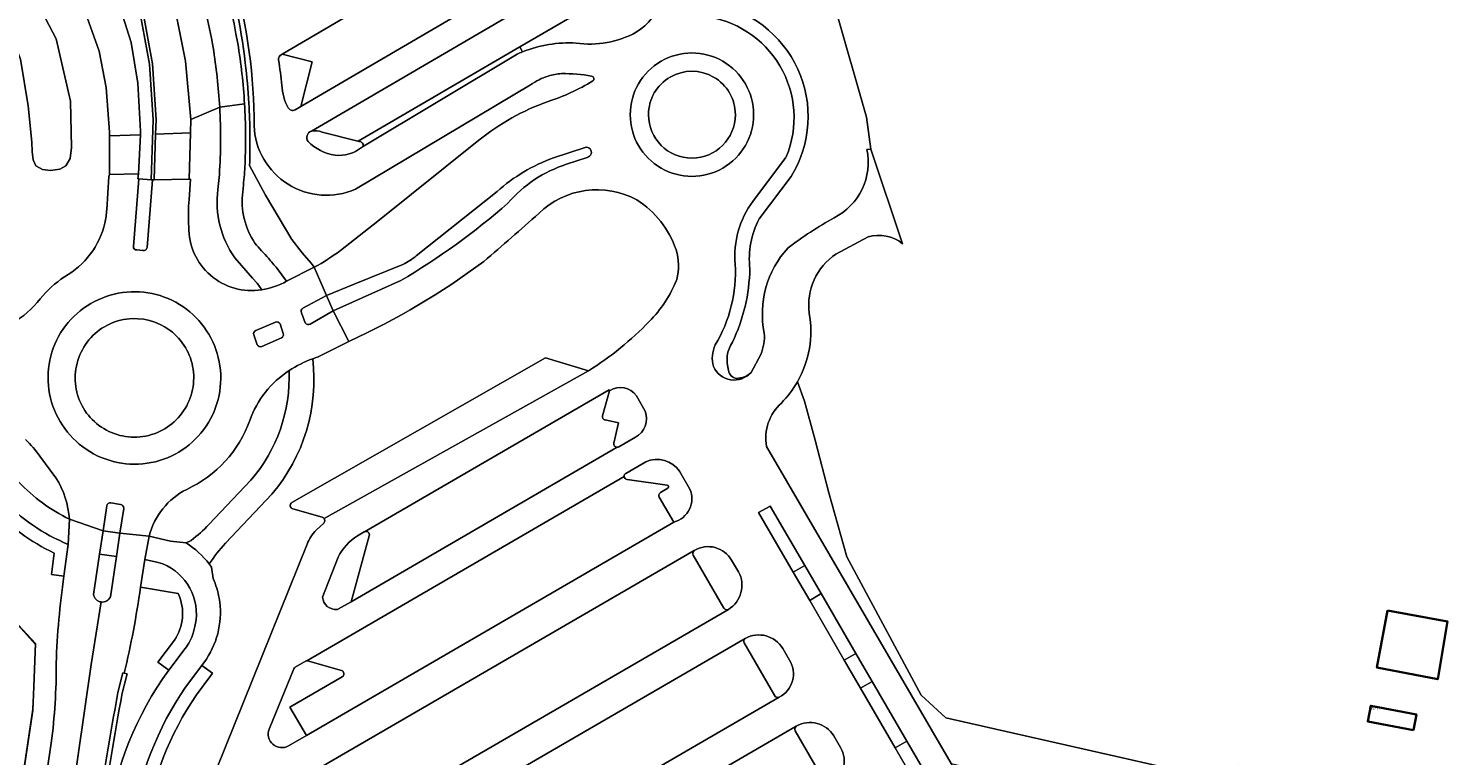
# Model space of a CAD drawing. Header units: metres. Extents: x 197700 to 204338, y 317132 to 325229.
# Tile 509 of 656: x 201287 to 201496, y 319971 to 320078. Entities that reach past the tile are written whole.
import ezdxf
from ezdxf.enums import TextEntityAlignment as Align

# ---------------------------------------------------------------- set-up
doc = ezdxf.new("R2010")
doc.units = ezdxf.units.M
for name, color, linetype, lineweight in [('B-WE-FV-GELEIDING_WILDRASTER-G', 80, 'Continuous', 18), ('B-WE-GR-BOS_LOOF-GV', 40, 'Continuous', 13), ('B-WE-GR-GRAS-GV', 60, 'Continuous', 13), ('B-WE-IE-TERREINAFSCHEIDING_KUNSTMATIG_HEKWERK-G', 20, 'IE-TERREINAFSCHEIDING-KUNSTMATIG', 18), ('B-WE-OG-BEBOUWING-GV', 7, 'Continuous', 35), ('B-WE-OG-BEBOUWING-T18', 10, 'Continuous', 18), ('B-WE-OG-TERREIN_CULTUURSCHEIDING-GV', 7, 'Continuous', 18), ('B-WE-OG-TERREIN_ERF-GV', 7, 'Continuous', 18), ('B-WE-OG-WATER_GREPPEL-GV', 160, 'Continuous', 18), ('B-WE-VH-ONVERHARD-GV', 252, 'Continuous', 18), ('B-WE-VH-VERHARDING_ASFALT-GV', 252, 'Continuous', 18), ('B-WE-VH-VERHARDING_BETON-GV', 252, 'Continuous', 18), ('B-WE-VH-VERHARDING_BETONSTRAATSTEEN-GV', 252, 'Continuous', 18), ('B-WE-VH-VERHARDING_GESLOTEN-GV', 252, 'Continuous', 18), ('B-WE-VH-VERHARDING_HALFVERHARDING_GRIND-GV', 252, 'Continuous', 18), ('B-WE-VH-VERHARDING_TEGEL-GV', 252, 'Continuous', 18)]:
    doc.layers.add(name, color=color, linetype=linetype, lineweight=lineweight)
doc.styles.add('NLCS-ISO-M200-T18', font='NLCS-ISO.ttf', dxfattribs={"height": 0.36})
doc.linetypes.add('IE-TERREINAFSCHEIDING-KUNSTMATIG', pattern='A,4,[82,NLCS.SHX,S=0.75,R=90,X=0,Y=0],4,-2', length=10)

msp = doc.modelspace()

# ---------------------------------------------------------------- linework, layer by layer
at = {"layer": 'B-WE-FV-GELEIDING_WILDRASTER-G'}
for points in [[(201254.407, 320014.819), (201262.901, 320011.52), (201262.97, 320011.495), (201266.248, 320010.292), (201266.31, 320010.244), (201267.905, 320009.013), (201269.656, 320006.948), (201269.677, 320006.924), (201276.844, 319998.897), (201287.679, 319987.27), (201287.458, 319980.908)], [(201287.275, 319977.389), (201285.345, 319964.557), (201283.121, 319949.266), (201281.186, 319934.546), (201279.628, 319922.278), (201279.435, 319916.109), (201279.395, 319913.077), (201279.553, 319910.389), (201280.258, 319905.001), (201281.116, 319899.926)]]:
    msp.add_lwpolyline(points, dxfattribs=at)
at = {"layer": 'B-WE-GR-BOS_LOOF-GV'}
for points in [[(201387.645, 320081.863, -0.534986), (201399.338, 320056.307)], [(201405.686, 320050.216, 0.3397551), (201410.539, 320060.334)], [(201394.638, 320050.082, 0.1506246), (201393.238, 320042.691)], [(201398.881, 320045.755, -0.0352139), (201405.686, 320050.216)], [(201395.38, 320033.17, -0.242502), (201398.881, 320045.755)], [(201393.238, 320042.691, -0.1081565), (201390.653, 320031.835)], [(201390.653, 320031.835, 0.2226617), (201390.101, 320027.651)], [(201394.863, 320030.021, 0.1182353), (201395.38, 320033.17)], [(201390.101, 320027.651, 0.3369985), (201391.281, 320026.463)], [(201391.281, 320026.463, 0.1834831), (201393.415, 320027.335)]]:
    msp.add_lwpolyline(points, format="xyb", dxfattribs=at)
for points in [[(201410.539, 320060.334), (201411.096, 320060.369), (201410.491, 320065.08), (201405.913, 320081.117), (201405.606, 320081.895)], [(201399.338, 320056.307), (201394.638, 320050.082)], [(201393.415, 320027.335), (201394.863, 320030.021)]]:
    msp.add_lwpolyline(points, dxfattribs=at)
at = {"layer": 'B-WE-GR-GRAS-GV'}
for points in [[(201318.685, 320073.104, 0.1065152), (201307.936, 320104.962)], [(201310.591, 320098.412, -0.0635478), (201317.572, 320075.991)], [(201317.572, 320075.991, -0.026267), (201318.575, 320067.063)], [(201319.21, 320067.148, 0.0152197), (201318.685, 320073.104)], [(201319.313, 320057.964, 0.0234049), (201319.21, 320067.148)], [(201314.849, 320056.594, 0.0303751), (201314.896, 320066.57)], [(201318.575, 320067.063, -0.0258543), (201318.642, 320058.205)], [(201318.642, 320058.205, -0.010882), (201318.404, 320055.05)], [(201310.376, 320052.928, 0.0441216), (201310.34, 320048.893)], [(201317.125, 320044.313, -0.1894305), (201314.639, 320054.388)], [(201318.334, 320054.052, 0.1854936), (201320.108, 320046.466)], [(201310.34, 320048.893, 0.4693452), (201321.111, 320039.59)], [(201320.108, 320046.466, 0.0101205), (201322.106, 320044.243)], [(201322.106, 320044.243, -0.0069786), (201323.385, 320042.706)], [(201301.111, 320035.232, 0.2001626), (201295.305, 320031.816)], [(201307.563, 320033.563, 0.19762), (201301.111, 320035.232)], [(201310.973, 320027.821, 0.1988702), (201307.563, 320033.563)], [(201295.305, 320031.816, 0.1992146), (201293.631, 320025.291)], [(201309.323, 320021.311, 0.1981216), (201310.973, 320027.821)], [(201325.158, 320027.617, 0.1648523), (201319.347, 320020.251)], [(201319.512, 320011.401, 0.1892303), (201325.158, 320027.617)], [(201293.631, 320025.291, 0.1995705), (201297.054, 320019.524)], [(201303.554, 320017.873, 0.1993157), (201309.323, 320021.311)], [(201297.054, 320019.524, 0.1989076), (201303.554, 320017.873)], [(201319.347, 320020.251, -0.2003233), (201310.024, 320010.069)], [(201288.338, 320014.977, 0.0402945), (201286.225, 320017.445)], [(201285.195, 320011.152, 0.0879691), (201292.693, 320005.651)], [(201292.693, 320005.651, 0.1223006), (201290.707, 320011.759)], [(201310.024, 320010.069, 0.2155862), (201304.478, 320003.147)], [(201310.675, 320002.523, 0.0405137), (201313.312, 320004.884)], [(201303.188, 319995.591, -0.0232917), (201300.807, 319982.889)], [(201308.212, 319987.751, 0.2644878), (201308.769, 319994.645)], [(201298.476, 319960.884, -0.1275011), (201307.371, 319983.329)], [(201300.481, 319979.913, 0.0096348), (201297.401, 319961.208)]]:
    msp.add_lwpolyline(points, format="xyb", dxfattribs=at)
for points in [[(201314.896, 320066.57), (201310.613, 320064.739), (201310.567, 320062.763), (201310.407, 320055.911), (201310.601, 320055.923), (201310.376, 320052.928)], [(201323.385, 320042.706), (201324.786, 320040.836), (201328.869, 320042.896), (201328.435, 320043.5), (201327.092, 320045.04), (201325.539, 320047.023), (201321.692, 320053.557), (201319.313, 320057.964)], [(201314.639, 320054.388), (201314.849, 320056.594)], [(201318.404, 320055.05), (201318.334, 320054.052)], [(201321.111, 320039.59), (201320.417, 320040.534), (201319.765, 320041.302), (201317.125, 320044.313)], [(201290.707, 320011.759), (201288.338, 320014.977)], [(201313.312, 320004.884), (201319.512, 320011.401)], [(201304.478, 320003.147), (201307.627, 320002.431), (201309.963, 320002.148)], [(201309.963, 320002.148), (201310.675, 320002.523)], [(201308.769, 319994.645), (201303.188, 319995.591)], [(201307.371, 319983.329), (201305.769, 319984.537), (201308.212, 319987.751)], [(201300.807, 319982.889), (201301.218, 319982.799), (201300.481, 319979.913)]]:
    msp.add_lwpolyline(points, dxfattribs=at)
at = {"layer": 'B-WE-IE-TERREINAFSCHEIDING_KUNSTMATIG_HEKWERK-G'}
for points in [[(201307.936, 320104.962, -0.1065152), (201318.685, 320073.104)], [(201318.685, 320073.104, -0.0152197), (201319.21, 320067.148)], [(201319.21, 320067.148, -0.0234049), (201319.313, 320057.964)]]:
    msp.add_lwpolyline(points, format="xyb", dxfattribs=at)
for points in [[(201319.313, 320057.964), (201321.692, 320053.557), (201325.539, 320047.023), (201327.092, 320045.04), (201328.435, 320043.5)], [(201254.246, 320014.67), (201263.236, 320011.442), (201264.748, 320010.91), (201266.151, 320009.096), (201266.923, 320009.26), (201268.429, 320008.569), (201287.666, 319987.142), (201287.38, 319980.697)], [(201287.38, 319980.697), (201287.243, 319977.568)], [(201287.458, 319980.908), (201287.275, 319977.389)], [(201287.243, 319977.568), (201283.946, 319955.357)]]:
    msp.add_lwpolyline(points, dxfattribs=at)
at = {"layer": 'B-WE-OG-BEBOUWING-GV'}
for points in [[(201487.461, 319992.179), (201485.898, 319983.726), (201494.903, 319981.98), (201496.352, 319990.525)], [(201491.299, 319974.464), (201491.742, 319976.795), (201484.996, 319978.075), (201484.553, 319975.745)]]:
    msp.add_lwpolyline(points, close=True, dxfattribs=at)
at = {"layer": 'B-WE-OG-TERREIN_CULTUURSCHEIDING-GV'}
for points in [[(201290.449, 320000.647, -0.0961271), (201281.233, 320007.396)], [(201290.733, 319984.391, -0.0278435), (201291.886, 319997.222)], [(201289.999, 319972.54, 0.0363066), (201290.733, 319984.391)]]:
    msp.add_lwpolyline(points, format="xyb", dxfattribs=at)
for points in [[(201291.886, 319997.222), (201290.036, 319997.456), (201290.449, 320000.647)], [(201285.345, 319964.557), (201287.275, 319977.389), (201287.458, 319980.908), (201287.679, 319987.27), (201276.844, 319998.897)], [(201276.844, 319998.897), (201287.679, 319987.27), (201287.458, 319980.908), (201287.275, 319977.389), (201285.345, 319964.557)], [(201283.837, 319927.564), (201285.691, 319942.557), (201287.784, 319957.537), (201289.999, 319972.54)]]:
    msp.add_lwpolyline(points, dxfattribs=at)
at = {"layer": 'B-WE-OG-TERREIN_ERF-GV'}
for points in [[(201307.936, 320104.962, -0.1065152), (201318.685, 320073.104)], [(201319.979, 320063.824, 0.1366216), (201308.536, 320105.322)], [(201376.451, 320077.649, 0.195548), (201380.078, 320082.487)], [(201367.566, 320076.039, 0.1617358), (201376.451, 320077.649)], [(201359.661, 320074.759, -0.111372), (201367.566, 320076.039)], [(201323.965, 320074.324, 0.3051789), (201323.602, 320073.568)], [(201323.602, 320073.568, -0.0098371), (201324.081, 320069.803)], [(201318.685, 320073.104, -0.0152197), (201319.21, 320067.148)], [(201365.428, 320071.528, 0.0735966), (201363.459, 320071.176)], [(201369.864, 320071.146, 0.0531949), (201365.428, 320071.528)], [(201391.103, 320065.463, 1.0000779), (201378.262, 320065.463)], [(201324.081, 320069.803, 0.1089435), (201325.016, 320066.489)], [(201363.459, 320071.176, 0.0803534), (201360.829, 320069.889)], [(201363.424, 320067.405, 0.0574431), (201370.02, 320070.444)], [(201370.02, 320070.444, 0.7254999), (201369.864, 320071.146)], [(201319.21, 320067.148, -0.0234049), (201319.313, 320057.964)], [(201353.187, 320061.673, -0.0855274), (201363.424, 320067.405)], [(201325.016, 320066.489, 0.4249853), (201326.056, 320066.196)], [(201378.262, 320065.463, 0.9999221), (201391.103, 320065.463)], [(201334.971, 320054.444, -0.526757), (201319.979, 320063.824)], [(201328.421, 320063.01, 0.4924235), (201327.958, 320061.508)], [(201330.051, 320062.901, 0.1236935), (201328.478, 320063.02)], [(201327.958, 320061.508, 0.1607538), (201331.951, 320059.472)], [(201335.858, 320061.384, 0.0369915), (201335.347, 320061.554)], [(201335.998, 320060.71, 0.4661055), (201335.858, 320061.384)], [(201331.951, 320059.472, 0.1927954), (201335.858, 320060.593)], [(201335.858, 320060.593, 0.103896), (201335.998, 320060.71)], [(201376.552, 320052.851, 0.3287147), (201362.046, 320050.875)], [(201382.336, 320045.485, 0.170401), (201376.552, 320052.851)], [(201362.046, 320050.875, -0.0107457), (201353.928, 320043.774)], [(201415.819, 320046.391, 0.2500957), (201410.722, 320047.384)], [(201328.869, 320042.896, 0.0358264), (201332.764, 320045.4)], [(201382.439, 320041.089, 0.1339653), (201382.336, 320045.485)], [(201405.958, 320044.849, 0.2865995), (201402.019, 320036.117)], [(201353.928, 320043.774, -0.0535748), (201333.995, 320031.944)], [(201378.379, 320034.901, 0.1011099), (201382.439, 320041.089)], [(201402.019, 320036.117, -0.1753274), (201400.279, 320025.978)], [(201369.396, 320027.61, 0.0629448), (201378.379, 320034.901)], [(201328.649, 320029.371, -0.208636), (201322.613, 320009.361)], [(201329.341, 320029.61, 0.0099294), (201328.649, 320029.371)], [(201400.279, 320025.978, -0.0655766), (201397.894, 320022.826)], [(201376.476, 320023.907, 0.407235), (201372.522, 320024.654)], [(201371.475, 320020.958, 0.432553), (201371.849, 320020.333)], [(201376.323, 320017.765, 0.3729029), (201377.79, 320021.643)], [(201397.894, 320022.826, 0.2571326), (201395.694, 320016.414)], [(201373.151, 320016.891, 0.4786543), (201373.64, 320016.284)], [(201373.64, 320016.284, 0.1312552), (201373.891, 320016.352)], [(201382.87, 320012.748, 0.3558725), (201377.849, 320014.135)], [(201374.917, 320012.432, 0.2809296), (201374.669, 320011.977)], [(201374.669, 320011.977, 0.3632825), (201375.099, 320011.505)], [(201381.01, 320010.687, -0.7120261), (201381.103, 320010.225)], [(201380.019, 320009.581, 0.4147341), (201379.844, 320008.896)], [(201382.023, 320005.223, 0.4532105), (201384.397, 320010.118)], [(201325.687, 320007.196, -0.6645573), (201325.575, 320008.111)], [(201330.347, 320005.741, 0.1853475), (201330.062, 320005.953)], [(201330.27, 320005.091, 0.204923), (201330.426, 320005.472)], [(201330.426, 320005.472, 0.141729), (201330.347, 320005.741)], [(201315.735, 320002.098, 0.0365756), (201313.365, 319999.038)], [(201327.82, 320001.951, -0.1001844), (201329.169, 320004.042)], [(201335.276, 320003.207, 0.134792), (201332.392, 320000.049)], [(201337.001, 320003.218, 0.6454005), (201336.303, 320003.804)], [(201385.036, 320001.04, 0.392554), (201384.859, 320000.348)], [(201390.542, 319999.574, 0.4201734), (201385.036, 320001.04)], [(201313.936, 319996.885, -0.0611453), (201314.815, 319993.989)], [(201390.065, 319992.327, 0.4000276), (201391.574, 319997.863)], [(201314.815, 319993.989, -0.1919177), (201312.927, 319984.974)], [(201330.115, 319994.147, 0.4397921), (201332.286, 319992.315)], [(201332.286, 319992.315, 0.100476), (201332.474, 319992.378)], [(201389.397, 319992.512, 0.3949372), (201390.065, 319992.327)], [(201392.56, 319988.019, 0.4062879), (201392.407, 319987.357)], [(201398.109, 319986.537, 0.4058185), (201392.56, 319988.019)], [(201326.058, 319983.771, 0.1648188), (201325.846, 319983.528)], [(201327.753, 319984.732, 0.1046568), (201327.658, 319984.7)], [(201327.853, 319984.724, 0.1026464), (201327.753, 319984.732)], [(201333.012, 319982.359, 0.6618841), (201332.899, 319983.272)], [(201397.592, 319979.353, 0.4359654), (201399.121, 319984.797)], [(201311.468, 319979.668, 0.1174002), (201303.947, 319960.215)], [(201396.924, 319979.543, 0.390031), (201397.592, 319979.353)], [(201400.108, 319975.045, 0.3833291), (201399.926, 319974.377)], [(201405.647, 319973.617, 0.4074416), (201400.108, 319975.045)], [(201322.216, 319974.635, 0.7156994), (201325.072, 319972.15)], [(201405.156, 319966.391, 0.4246522), (201406.64, 319971.879)]]:
    msp.add_lwpolyline(points, format="xyb", dxfattribs=at)
for points in [[(201403.951, 320094.26), (201409.971, 320084.36), (201405.606, 320081.895), (201405.913, 320081.117), (201410.491, 320065.08), (201411.096, 320060.369), (201415.819, 320046.391)], [(201371.152, 320086.996), (201376.497, 320085.562), (201359.234, 320075.491), (201359.661, 320074.759)], [(201326.056, 320066.196), (201326.906, 320066.693), (201328.587, 320073.287), (201324.133, 320074.423), (201323.965, 320074.324)], [(201360.829, 320069.889), (201334.971, 320054.444)], [(201328.478, 320063.02), (201328.421, 320063.01)], [(201335.347, 320061.554), (201335.291, 320061.568), (201330.051, 320062.901)], [(201332.764, 320045.4), (201338.287, 320049.712), (201353.187, 320061.673)], [(201319.313, 320057.964), (201321.692, 320053.557), (201325.539, 320047.023), (201327.092, 320045.04), (201328.435, 320043.5), (201328.869, 320042.896)], [(201410.722, 320047.384), (201405.958, 320044.849)], [(201333.995, 320031.944), (201329.341, 320029.61)], [(201325.575, 320008.111), (201363.053, 320029.524), (201369.396, 320027.61)], [(201465.236, 319966.537), (201422.215, 319976.264), (201418.537, 319979.627), (201407.573, 320000.099), (201404.916, 320009.571), (201402.903, 320017.324), (201401.323, 320023.084), (201400.279, 320025.978)], [(201400.279, 320025.978), (201401.323, 320023.084), (201402.903, 320017.324), (201404.916, 320009.571), (201407.573, 320000.099), (201418.537, 319979.627), (201422.215, 319976.264), (201465.236, 319966.537), (201465.253, 319967.901), (201465.342, 319969.264), (201467.959, 319968.163)], [(201372.522, 320024.654), (201371.475, 320020.958)], [(201377.79, 320021.643), (201376.476, 320023.907)], [(201371.849, 320020.333), (201373.812, 320019.903)], [(201373.812, 320019.903), (201373.151, 320016.891)], [(201373.891, 320016.352), (201376.323, 320017.765)], [(201395.694, 320016.414), (201422.983, 319969.556), (201425.348, 319969.006), (201446.587, 319933.214), (201451.09, 319928.274), (201431.893, 319966.553), (201453.063, 319959.872)], [(201377.849, 320014.135), (201374.917, 320012.432)], [(201384.397, 320010.118), (201382.87, 320012.748)], [(201375.099, 320011.505), (201381.01, 320010.687)], [(201322.613, 320009.361), (201315.735, 320002.098)], [(201379.844, 320008.896), (201382.023, 320005.223)], [(201381.103, 320010.225), (201380.019, 320009.581)], [(201330.062, 320005.953), (201325.687, 320007.196)], [(201329.169, 320004.042), (201330.27, 320005.091)], [(201332.474, 319992.378), (201334.311, 319993.445), (201337.001, 320003.218)], [(201336.303, 320003.804), (201336.268, 320003.783), (201335.276, 320003.207)], [(201311.765, 319962.109), (201327.82, 320001.951)], [(201332.392, 320000.049), (201330.115, 319994.147)], [(201384.859, 320000.348), (201389.397, 319992.512)], [(201313.365, 319999.038), (201313.694, 319998.563), (201313.936, 319996.885)], [(201391.574, 319997.863), (201390.542, 319999.574)], [(201392.407, 319987.357), (201396.924, 319979.543)], [(201399.121, 319984.797), (201398.109, 319986.537)], [(201312.927, 319984.974), (201312.236, 319984.048), (201313.825, 319982.872), (201313.602, 319982.569), (201311.468, 319979.668)], [(201325.846, 319983.528), (201322.216, 319974.635)], [(201327.658, 319984.7), (201326.058, 319983.771)], [(201332.899, 319983.272), (201327.853, 319984.724)], [(201325.072, 319972.15), (201327.715, 319973.684), (201325.284, 319977.871), (201333.012, 319982.359)], [(201399.926, 319974.377), (201404.457, 319966.547)], [(201406.64, 319971.879), (201405.647, 319973.617)]]:
    msp.add_lwpolyline(points, dxfattribs=at)
for points in [[(201399.638, 319997.802), (201401.361, 319998.795), (201396.228, 320007.583), (201394.522, 320006.621)], [(201408.907, 319985.805), (201403.791, 319994.662), (201402.083, 319993.631), (201407.19, 319984.791)], [(201487.461, 319992.179), (201496.352, 319990.525), (201494.903, 319981.98), (201485.898, 319983.726)], [(201411.322, 319981.654), (201409.607, 319980.649), (201414.71, 319971.84), (201416.452, 319972.834)], [(201491.299, 319974.464), (201484.553, 319975.745), (201484.996, 319978.075), (201491.742, 319976.795)]]:
    msp.add_lwpolyline(points, close=True, dxfattribs=at)
at = {"layer": 'B-WE-OG-WATER_GREPPEL-GV'}
msp.add_lwpolyline([(201282.791, 320080.588), (201285.466, 320073.678), (201286.612, 320066.764), (201287.135, 320061.375), (201287.181, 320059.998), (201287.325, 320058.8), (201287.744, 320057.923), (201288.722, 320057.356), (201289.88, 320057.195), (201291.287, 320057.414), (201292.156, 320057.876), (201292.788, 320058.992), (201293.018, 320060.634), (201292.869, 320067.439), (201290.72, 320076.7), (201287.162, 320083.559)], dxfattribs=at)
at = {"layer": 'B-WE-VH-ONVERHARD-GV'}
for points in [[(201313.921, 320075.386, 0.0630873), (201307.279, 320096.758)], [(201314.896, 320066.57, 0.0271044), (201313.921, 320075.386)], [(201297.946, 320049.444, 0.0236811), (201298.22, 320051.413)], [(201291.946, 320041.487, 0.2098225), (201297.946, 320049.444)], [(201288.379, 320038.22, -0.075552), (201291.946, 320041.487)], [(201279.082, 320032.775, 0.1862454), (201288.379, 320038.22)]]:
    msp.add_lwpolyline(points, format="xyb", dxfattribs=at)
for points in [[(201287.162, 320083.559), (201290.72, 320076.7), (201292.869, 320067.439), (201293.018, 320060.634), (201292.788, 320058.992), (201292.156, 320057.876), (201291.287, 320057.414), (201289.88, 320057.195), (201288.722, 320057.356), (201287.744, 320057.923), (201287.325, 320058.8), (201287.181, 320059.998), (201287.135, 320061.375), (201286.612, 320066.764), (201285.466, 320073.678), (201282.791, 320080.588)], [(201299.533, 320083.326), (201301.799, 320076.151), (201302.784, 320070.145), (201303.213, 320063.048), (201303.186, 320062.498), (201302.907, 320056.725), (201302.818, 320055.995), (201302.965, 320055.974), (201304.752, 320055.818), (201305.052, 320064.685), (201304.523, 320072.94), (201303.153, 320080.431)], [(201298.22, 320051.413), (201298.537, 320056.303), (201298.602, 320056.615), (201298.628, 320062.335), (201298.63, 320062.854), (201298.134, 320069.468), (201297.069, 320074.856), (201294.799, 320081.22)], [(201308.149, 320081.737), (201309.85, 320073.397), (201310.613, 320064.739), (201314.896, 320066.57)]]:
    msp.add_lwpolyline(points, dxfattribs=at)
at = {"layer": 'B-WE-VH-VERHARDING_ASFALT-GV'}
for points in [[(201282.45, 320116.332), (201287.331, 320110.677), (201292.819, 320103.291), (201296.886, 320096.745), (201300.372, 320089.274), (201303.153, 320080.431), (201304.523, 320072.94), (201305.052, 320064.685), (201304.752, 320055.818), (201304.977, 320055.809), (201305.192, 320055.806), (201305.421, 320062.579), (201305.492, 320064.692), (201304.96, 320072.994), (201303.581, 320080.537), (201300.783, 320089.434), (201297.274, 320096.955), (201293.183, 320103.539), (201289.512, 320108.479), (201287.675, 320110.952), (201282.778, 320116.625)], [(201310.567, 320062.763), (201310.613, 320064.739), (201309.85, 320073.397), (201308.149, 320081.737), (201304.999, 320091.263), (201301.272, 320099.232), (201296.962, 320106.25), (201293.168, 320111.196), (201289.512, 320108.479), (201293.183, 320103.539), (201297.274, 320096.955), (201300.783, 320089.434), (201303.581, 320080.537), (201304.96, 320072.994), (201305.492, 320064.692), (201305.421, 320062.579)], [(201303.186, 320062.498), (201303.213, 320063.048), (201302.784, 320070.145), (201301.799, 320076.151), (201299.533, 320083.326), (201296.392, 320089.104), (201291.564, 320094.898), (201286.146, 320099.354), (201279.625, 320102.771), (201278.827, 320103), (201272.616, 320099.39), (201277.695, 320097.856), (201283.328, 320094.957), (201287.98, 320091.224), (201292.157, 320086.173), (201294.799, 320081.22), (201297.069, 320074.856), (201298.134, 320069.468), (201298.63, 320062.854), (201298.628, 320062.335)], [(201303.186, 320062.498), (201298.628, 320062.335), (201298.602, 320056.615), (201302.907, 320056.725)], [(201305.192, 320055.806), (201310.407, 320055.911), (201310.567, 320062.763), (201305.421, 320062.579)], [(201300.138, 320003.58), (201297.674, 320003.925), (201297.15, 320000.491), (201299.639, 320000.141)]]:
    msp.add_lwpolyline(points, close=True, dxfattribs=at)
for points in [[(201302.159, 320045.997), (201302.965, 320055.974), (201302.818, 320055.995), (201302.907, 320056.725), (201298.602, 320056.615), (201298.537, 320056.303), (201298.22, 320051.413)], [(201310.376, 320052.928), (201310.601, 320055.923), (201310.407, 320055.911), (201305.192, 320055.806), (201304.977, 320055.809), (201304.159, 320045.845)], [(201303.562, 320045.365), (201302.639, 320045.46)], [(201327.198, 320036.837), (201330.7, 320038.722), (201328.869, 320042.896), (201324.786, 320040.836)], [(201327.549, 320034.699), (201326.969, 320036.148)], [(201329.341, 320029.61), (201333.995, 320031.944), (201331.674, 320036.442), (201328.254, 320034.501)], [(201320.237, 320033.547), (201323.147, 320034.8)], [(201323.82, 320034.541), (201324.298, 320033.127)], [(201320.441, 320031.423), (201319.949, 320032.891)], [(201324.024, 320032.458), (201321.12, 320031.179)], [(201288.338, 320014.977), (201290.707, 320011.759)], [(201292.693, 320005.651), (201297.674, 320003.925), (201298.221, 320007.641)], [(201298.811, 320008.066), (201300.244, 320007.852)], [(201300.733, 320007.259), (201300.138, 320003.58)], [(201296.252, 319994.512), (201297.15, 320000.491), (201297.674, 320003.925), (201292.693, 320005.651), (201292.529, 320001.926), (201291.886, 319997.222)], [(201292.529, 320001.926), (201292.693, 320005.651)], [(201303.188, 319995.591), (201303.86, 319999.696), (201304.478, 320003.147), (201300.138, 320003.58), (201299.639, 320000.141), (201298.754, 319994.197)], [(201300.138, 320003.58), (201304.478, 320003.147)], [(201309.963, 320002.148), (201307.627, 320002.431), (201304.478, 320003.147), (201303.86, 319999.696), (201305.824, 319999.267)], [(201313.936, 319996.885), (201313.694, 319998.563), (201313.365, 319999.038)], [(201297.385, 319993.415), (201295.915, 319984.158), (201293.925, 319970.474), (201290.782, 319948.86), (201288.736, 319933.571)], [(201288.736, 319933.571), (201290.782, 319948.86), (201293.925, 319970.474), (201295.915, 319984.158), (201297.385, 319993.415)], [(201311.402, 319990.779), (201311.233, 319989.789), (201310.986, 319988.825)], [(201309.78, 319986.521), (201307.371, 319983.329)], [(201309.86, 319980.843), (201312.236, 319984.048), (201312.927, 319984.974)], [(201299.862, 319980.01), (201300.579, 319982.94), (201300.807, 319982.889)], [(201289.999, 319972.54), (201287.784, 319957.537), (201285.691, 319942.557), (201283.837, 319927.564)]]:
    msp.add_lwpolyline(points, dxfattribs=at)
for points in [[(201310.34, 320048.893, -0.0441216), (201310.376, 320052.928)], [(201298.22, 320051.413, -0.0236811), (201297.946, 320049.444)], [(201297.946, 320049.444, -0.2098225), (201291.946, 320041.487)], [(201321.111, 320039.59, -0.4693452), (201310.34, 320048.893)], [(201302.639, 320045.46, -0.4452985), (201302.159, 320045.997)], [(201304.159, 320045.845, -0.4252859), (201303.562, 320045.365)], [(201291.946, 320041.487, 0.075552), (201288.379, 320038.22)], [(201324.786, 320040.836, -0.0906989), (201321.111, 320039.59)], [(201288.379, 320038.22, -0.1862454), (201279.082, 320032.775)], [(201292.106, 320034.229, -0.1975679), (201300.543, 320039.168)], [(201300.543, 320039.168, -0.1989059), (201309.98, 320036.711)], [(201309.98, 320036.711, -0.1980856), (201314.928, 320028.308)], [(201326.969, 320036.148, -0.4033119), (201327.198, 320036.837)], [(201289.66, 320024.811, -0.1998098), (201292.106, 320034.229)], [(201319.949, 320032.891, -0.4098535), (201320.237, 320033.547)], [(201323.147, 320034.8, -0.3916789), (201323.82, 320034.541)], [(201328.254, 320034.501, -0.4119225), (201327.549, 320034.699)], [(201324.298, 320033.127, -0.3771802), (201324.024, 320032.458)], [(201321.12, 320031.179, -0.3670702), (201320.441, 320031.423)], [(201325.158, 320027.617, -0.0566619), (201328.649, 320029.371)], [(201328.649, 320029.371, -0.0099294), (201329.341, 320029.61)], [(201314.928, 320028.308, -0.1979441), (201312.525, 320018.887)], [(201319.347, 320020.251, -0.1648523), (201325.158, 320027.617)], [(201294.655, 320016.356, -0.1992668), (201289.66, 320024.811)], [(201312.525, 320018.887, -0.1995627), (201304.168, 320013.919)], [(201310.024, 320010.069, 0.2003233), (201319.347, 320020.251)], [(201286.225, 320017.445, -0.0402945), (201288.338, 320014.977)], [(201304.168, 320013.919, -0.1991896), (201294.655, 320016.356)], [(201292.693, 320005.651, -0.0879691), (201285.195, 320011.152)], [(201290.707, 320011.759, -0.1223006), (201292.693, 320005.651)], [(201282.741, 320008.693, 0.1092603), (201292.529, 320001.926)], [(201304.478, 320003.147, -0.2155862), (201310.024, 320010.069)], [(201298.221, 320007.641, -0.4401352), (201298.811, 320008.066)], [(201300.244, 320007.852, -0.4049742), (201300.733, 320007.259)], [(201313.365, 319999.038, 0.0779907), (201309.963, 320002.148)], [(201305.824, 319999.267, -0.363901), (201311.402, 319990.779)], [(201291.886, 319997.222, 0.0278435), (201290.733, 319984.391)], [(201314.815, 319993.989, 0.0611453), (201313.936, 319996.885)], [(201297.385, 319993.415, -0.333618), (201296.252, 319994.512)], [(201298.754, 319994.197, -0.3335755), (201297.385, 319993.415)], [(201300.807, 319982.889, 0.0232917), (201303.188, 319995.591)], [(201312.927, 319984.974, 0.1919177), (201314.815, 319993.989)], [(201310.986, 319988.825, -0.0973242), (201309.78, 319986.521)], [(201290.733, 319984.391, -0.0363066), (201289.999, 319972.54)], [(201307.371, 319983.329, 0.1275011), (201298.476, 319960.884)], [(201296.775, 319961.268, -0.0109058), (201299.862, 319980.01)], [(201301.957, 319960.458, -0.1155922), (201309.86, 319980.843)]]:
    msp.add_lwpolyline(points, format="xyb", dxfattribs=at)
at = {"layer": 'B-WE-VH-VERHARDING_BETON-GV'}
for points in [[(201304.159, 320045.845), (201304.977, 320055.809), (201304.752, 320055.818), (201302.965, 320055.974), (201302.159, 320045.997)], [(201302.639, 320045.46), (201303.562, 320045.365)], [(201328.254, 320034.501), (201331.674, 320036.442), (201330.7, 320038.722), (201327.198, 320036.837)], [(201326.969, 320036.148), (201327.549, 320034.699)], [(201323.147, 320034.8), (201320.237, 320033.547)], [(201324.298, 320033.127), (201323.82, 320034.541)], [(201319.949, 320032.891), (201320.441, 320031.423)], [(201321.12, 320031.179), (201324.024, 320032.458)], [(201298.221, 320007.641), (201297.674, 320003.925), (201300.138, 320003.58), (201300.733, 320007.259)], [(201300.244, 320007.852), (201298.811, 320008.066)]]:
    msp.add_lwpolyline(points, dxfattribs=at)
for points in [[(201302.159, 320045.997, 0.4452985), (201302.639, 320045.46)], [(201303.562, 320045.365, 0.4252859), (201304.159, 320045.845)], [(201300.543, 320039.168, 0.1975679), (201292.106, 320034.229)], [(201309.98, 320036.711, 0.1989059), (201300.543, 320039.168)], [(201314.928, 320028.308, 0.1980856), (201309.98, 320036.711)], [(201327.198, 320036.837, 0.4033119), (201326.969, 320036.148)], [(201292.106, 320034.229, 0.1998098), (201289.66, 320024.811)], [(201295.305, 320031.816, -0.2001626), (201301.111, 320035.232)], [(201301.111, 320035.232, -0.19762), (201307.563, 320033.563)], [(201307.563, 320033.563, -0.1988702), (201310.973, 320027.821)], [(201320.237, 320033.547, 0.4098535), (201319.949, 320032.891)], [(201323.82, 320034.541, 0.3916789), (201323.147, 320034.8)], [(201327.549, 320034.699, 0.4119225), (201328.254, 320034.501)], [(201293.631, 320025.291, -0.1992146), (201295.305, 320031.816)], [(201324.024, 320032.458, 0.3771802), (201324.298, 320033.127)], [(201320.441, 320031.423, 0.3670702), (201321.12, 320031.179)], [(201310.973, 320027.821, -0.1981216), (201309.323, 320021.311)], [(201312.525, 320018.887, 0.1979441), (201314.928, 320028.308)], [(201297.054, 320019.524, -0.1995705), (201293.631, 320025.291)], [(201289.66, 320024.811, 0.1992668), (201294.655, 320016.356)], [(201309.323, 320021.311, -0.1993157), (201303.554, 320017.873)], [(201303.554, 320017.873, -0.1989076), (201297.054, 320019.524)], [(201304.168, 320013.919, 0.1995627), (201312.525, 320018.887)], [(201294.655, 320016.356, 0.1991896), (201304.168, 320013.919)], [(201298.811, 320008.066, 0.4401352), (201298.221, 320007.641)], [(201300.733, 320007.259, 0.4049742), (201300.244, 320007.852)]]:
    msp.add_lwpolyline(points, format="xyb", dxfattribs=at)
at = {"layer": 'B-WE-VH-VERHARDING_BETONSTRAATSTEEN-GV'}
for points in [[(201366.24, 320099.151), (201324.133, 320074.423), (201328.587, 320073.287), (201326.906, 320066.693), (201371.823, 320092.976)], [(201370.997, 320087.89), (201328.478, 320063.02)], [(201330.051, 320062.901), (201335.291, 320061.568), (201335.347, 320061.554), (201359.234, 320075.491), (201376.497, 320085.562), (201371.152, 320086.996)], [(201318.575, 320067.063), (201314.896, 320066.57)], [(201314.896, 320066.57), (201318.575, 320067.063)], [(201368.895, 320060.633), (201364.236, 320059.076)], [(201366.147, 320058.132), (201369.206, 320059.154)], [(201398.523, 320059.066), (201393.679, 320052.651)], [(201314.849, 320056.594), (201314.639, 320054.388)], [(201318.334, 320054.052), (201318.404, 320055.05)], [(201394.638, 320050.082), (201399.338, 320056.307)], [(201355.883, 320054.118), (201343.945, 320044.598)], [(201317.125, 320044.313), (201319.765, 320041.302), (201320.417, 320040.534), (201321.111, 320039.59)], [(201324.786, 320040.836), (201323.385, 320042.706)], [(201341.979, 320043.328), (201334.772, 320040.384), (201330.7, 320038.722)], [(201330.7, 320038.722), (201331.674, 320036.442), (201341.654, 320040.929)], [(201330.347, 320005.741), (201369.396, 320027.61), (201363.053, 320029.524), (201325.575, 320008.111)], [(201371.475, 320020.958), (201372.522, 320024.654), (201372.443, 320024.791), (201336.303, 320003.804)], [(201373.151, 320016.891), (201373.812, 320019.903), (201371.849, 320020.333)], [(201337.001, 320003.218), (201334.311, 319993.445), (201373.64, 320016.284)], [(201319.512, 320011.401), (201313.312, 320004.884)], [(201374.669, 320011.977), (201327.753, 319984.732)], [(201381.01, 320010.687), (201375.099, 320011.505)], [(201315.735, 320002.098), (201322.613, 320009.361)], [(201382.023, 320005.223), (201379.844, 320008.896)], [(201380.019, 320009.581), (201381.103, 320010.225)], [(201325.687, 320007.196), (201330.062, 320005.953)], [(201333.012, 319982.359), (201325.284, 319977.871), (201327.715, 319973.684), (201382.023, 320005.223)], [(201310.675, 320002.523), (201309.963, 320002.148)], [(201327.853, 319984.724), (201332.899, 319983.272)], [(201300.807, 319982.889), (201300.579, 319982.94), (201299.862, 319980.01)], [(201300.481, 319979.913), (201301.218, 319982.799), (201300.807, 319982.889)]]:
    msp.add_lwpolyline(points, dxfattribs=at)
for points in [[(201307.279, 320096.758, -0.0630873), (201313.921, 320075.386)], [(201317.572, 320075.991, 0.0635478), (201310.591, 320098.412)], [(201399.338, 320056.307, 0.534986), (201387.645, 320081.863)], [(201386.381, 320080.009, -0.499757), (201398.617, 320059.23)], [(201318.575, 320067.063, 0.026267), (201317.572, 320075.991)], [(201313.921, 320075.386, -0.0271044), (201314.896, 320066.57)], [(201393.803, 320065.463, 1.0000548), (201375.562, 320065.463)], [(201378.262, 320065.463, -1.0000779), (201391.103, 320065.463)], [(201314.896, 320066.57, -0.0303751), (201314.849, 320056.594)], [(201318.642, 320058.205, 0.0258543), (201318.575, 320067.063)], [(201375.562, 320065.463, 1.0000548), (201393.803, 320065.463)], [(201391.103, 320065.463, -0.9999221), (201378.262, 320065.463)], [(201328.478, 320063.02, -0.1236935), (201330.051, 320062.901)], [(201364.236, 320059.076, 0.0944044), (201355.883, 320054.118)], [(201369.206, 320059.154, 1.0243994), (201368.895, 320060.633)], [(201398.617, 320059.23, -0.0603682), (201398.523, 320059.066)], [(201318.404, 320055.05, 0.010882), (201318.642, 320058.205)], [(201357.502, 320052.401, -0.1374712), (201366.147, 320058.132)], [(201314.639, 320054.388, 0.1894305), (201317.125, 320044.313)], [(201320.108, 320046.466, -0.1854936), (201318.334, 320054.052)], [(201393.679, 320052.651, 0.1841796), (201391.089, 320043.379)], [(201341.654, 320040.929, 0.047049), (201357.502, 320052.401)], [(201393.238, 320042.691, -0.1506246), (201394.638, 320050.082)], [(201322.106, 320044.243, -0.0101205), (201320.108, 320046.466)], [(201323.385, 320042.706, 0.0069786), (201322.106, 320044.243)], [(201343.945, 320044.598, -0.0737262), (201341.979, 320043.328)], [(201391.089, 320043.379, -0.1464259), (201388.14, 320031.412)], [(201390.653, 320031.835, 0.1081565), (201393.238, 320042.691)], [(201321.111, 320039.59, 0.0906989), (201324.786, 320040.836)], [(201390.101, 320027.651, -0.2226617), (201390.653, 320031.835)], [(201322.613, 320009.361, 0.208636), (201328.649, 320029.371)], [(201328.649, 320029.371, 0.0566619), (201325.158, 320027.617)], [(201388.14, 320031.412, 0.1801982), (201387.858, 320028.228)], [(201325.158, 320027.617, -0.1892303), (201319.512, 320011.401)], [(201387.858, 320028.228, 0.5425165), (201393.415, 320027.335)], [(201391.281, 320026.463, -0.3369985), (201390.101, 320027.651)], [(201393.415, 320027.335, -0.1834831), (201391.281, 320026.463)], [(201371.849, 320020.333, -0.432553), (201371.475, 320020.958)], [(201373.64, 320016.284, -0.4786543), (201373.151, 320016.891)], [(201375.099, 320011.505, -0.3632825), (201374.669, 320011.977)], [(201381.103, 320010.225, 0.7120261), (201381.01, 320010.687)], [(201379.844, 320008.896, -0.4147341), (201380.019, 320009.581)], [(201325.575, 320008.111, 0.6645573), (201325.687, 320007.196)], [(201313.312, 320004.884, -0.0405137), (201310.675, 320002.523)], [(201330.062, 320005.953, -0.1853475), (201330.347, 320005.741)], [(201309.963, 320002.148, -0.0779907), (201313.365, 319999.038)], [(201313.365, 319999.038, -0.0365756), (201315.735, 320002.098)], [(201336.303, 320003.804, -0.6454005), (201337.001, 320003.218)], [(201327.753, 319984.732, -0.1026464), (201327.853, 319984.724)], [(201332.899, 319983.272, -0.6618841), (201333.012, 319982.359)], [(201299.862, 319980.01, 0.0109058), (201296.775, 319961.268)], [(201297.401, 319961.208, -0.0096348), (201300.481, 319979.913)]]:
    msp.add_lwpolyline(points, format="xyb", dxfattribs=at)
at = {"layer": 'B-WE-VH-VERHARDING_GESLOTEN-GV'}
for points in [[(201308.536, 320105.322, -0.1366216), (201319.979, 320063.824)], [(201380.078, 320082.487, -0.195548), (201376.451, 320077.649)], [(201398.617, 320059.23, 0.499757), (201386.381, 320080.009)], [(201376.451, 320077.649, -0.1617358), (201367.566, 320076.039)], [(201367.566, 320076.039, 0.111372), (201359.661, 320074.759)], [(201323.602, 320073.568, -0.3051789), (201323.965, 320074.324)], [(201324.081, 320069.803, 0.0098371), (201323.602, 320073.568)], [(201359.661, 320074.759, 0.0121645), (201358.877, 320074.422)], [(201375.562, 320065.463, -1.0000548), (201393.803, 320065.463)], [(201363.459, 320071.176, -0.0735966), (201365.428, 320071.528)], [(201365.428, 320071.528, -0.0531949), (201369.864, 320071.146)], [(201325.016, 320066.489, -0.1089435), (201324.081, 320069.803)], [(201360.829, 320069.889, -0.0803534), (201363.459, 320071.176)], [(201370.02, 320070.444, -0.0574431), (201363.424, 320067.405)], [(201369.864, 320071.146, -0.7254999), (201370.02, 320070.444)], [(201363.424, 320067.405, 0.0855274), (201353.187, 320061.673)], [(201326.056, 320066.196, -0.4249853), (201325.016, 320066.489)], [(201393.803, 320065.463, -1.0000548), (201375.562, 320065.463)], [(201319.979, 320063.824, 0.526757), (201334.971, 320054.444)], [(201327.958, 320061.508, -0.4924235), (201328.421, 320063.01)], [(201331.951, 320059.472, -0.1607538), (201327.958, 320061.508)], [(201335.858, 320060.593, -0.1927954), (201331.951, 320059.472)], [(201335.998, 320060.71, -0.103896), (201335.858, 320060.593)], [(201355.883, 320054.118, -0.0944044), (201364.236, 320059.076)], [(201368.895, 320060.633, -1.0243994), (201369.206, 320059.154)], [(201398.523, 320059.066, 0.0603682), (201398.617, 320059.23)], [(201410.539, 320060.334, -0.3397551), (201405.686, 320050.216)], [(201366.147, 320058.132, 0.1374712), (201357.502, 320052.401)], [(201362.046, 320050.875, -0.3287147), (201376.552, 320052.851)], [(201376.552, 320052.851, -0.170401), (201382.336, 320045.485)], [(201391.089, 320043.379, -0.1841796), (201393.679, 320052.651)], [(201357.502, 320052.401, -0.047049), (201341.654, 320040.929)], [(201353.928, 320043.774, 0.0107457), (201362.046, 320050.875)], [(201405.686, 320050.216, 0.0352139), (201398.881, 320045.755)], [(201410.722, 320047.384, -0.2500957), (201415.819, 320046.391)], [(201332.764, 320045.4, -0.0358264), (201328.869, 320042.896)], [(201341.979, 320043.328, 0.0737262), (201343.945, 320044.598)], [(201382.336, 320045.485, -0.1339653), (201382.439, 320041.089)], [(201398.881, 320045.755, 0.242502), (201395.38, 320033.17)], [(201402.019, 320036.117, -0.2865995), (201405.958, 320044.849)], [(201333.995, 320031.944, 0.0535748), (201353.928, 320043.774)], [(201388.14, 320031.412, 0.1464259), (201391.089, 320043.379)], [(201382.439, 320041.089, -0.1011099), (201378.379, 320034.901)], [(201400.279, 320025.978, 0.1753274), (201402.019, 320036.117)], [(201378.379, 320034.901, -0.0629448), (201369.396, 320027.61)], [(201395.38, 320033.17, -0.1182353), (201394.863, 320030.021)], [(201387.858, 320028.228, -0.1801982), (201388.14, 320031.412)], [(201393.415, 320027.335, -0.5425165), (201387.858, 320028.228)], [(201397.894, 320022.826, 0.0655766), (201400.279, 320025.978)], [(201372.522, 320024.654, -0.407235), (201376.476, 320023.907)], [(201377.79, 320021.643, -0.3729029), (201376.323, 320017.765)], [(201395.694, 320016.414, -0.2571326), (201397.894, 320022.826)], [(201373.891, 320016.352, -0.1312552), (201373.64, 320016.284)], [(201377.849, 320014.135, -0.3558725), (201382.87, 320012.748)], [(201374.669, 320011.977, -0.2809296), (201374.917, 320012.432)], [(201384.397, 320010.118, -0.4532105), (201382.023, 320005.223)], [(201330.426, 320005.472, -0.204923), (201330.27, 320005.091)], [(201330.347, 320005.741, -0.141729), (201330.426, 320005.472)], [(201329.169, 320004.042, 0.1001844), (201327.82, 320001.951)], [(201332.392, 320000.049, -0.134792), (201335.276, 320003.207)], [(201385.036, 320001.04, -0.4201734), (201390.542, 319999.574)], [(201391.574, 319997.863, -0.4000276), (201390.065, 319992.327)], [(201332.286, 319992.315, -0.4397921), (201330.115, 319994.147)], [(201332.474, 319992.378, -0.100476), (201332.286, 319992.315)], [(201392.56, 319988.019, -0.4058185), (201398.109, 319986.537)], [(201325.846, 319983.528, -0.1648188), (201326.058, 319983.771)], [(201327.658, 319984.7, -0.1046568), (201327.753, 319984.732)], [(201399.121, 319984.797, -0.4359654), (201397.592, 319979.353)], [(201400.108, 319975.045, -0.4074416), (201405.647, 319973.617)], [(201325.072, 319972.15, -0.7156994), (201322.216, 319974.635)], [(201406.64, 319971.879, -0.4246522), (201405.156, 319966.391)]]:
    msp.add_lwpolyline(points, format="xyb", dxfattribs=at)
for points in [[(201323.965, 320074.324), (201324.133, 320074.423), (201366.24, 320099.151), (201366.268, 320099.167), (201370.658, 320101.745)], [(201374.76, 320094.684), (201371.823, 320092.976), (201326.906, 320066.693), (201326.056, 320066.196)], [(201328.421, 320063.01), (201328.478, 320063.02), (201370.997, 320087.89), (201376.772, 320091.212)], [(201358.877, 320074.422), (201335.998, 320060.71)], [(201334.971, 320054.444), (201360.829, 320069.889)], [(201353.187, 320061.673), (201338.287, 320049.712), (201332.764, 320045.4)], [(201364.236, 320059.076), (201368.895, 320060.633)], [(201369.206, 320059.154), (201366.147, 320058.132)], [(201393.679, 320052.651), (201398.523, 320059.066)], [(201415.819, 320046.391), (201411.096, 320060.369), (201410.539, 320060.334)], [(201343.945, 320044.598), (201355.883, 320054.118)], [(201405.958, 320044.849), (201410.722, 320047.384)], [(201328.869, 320042.896), (201330.7, 320038.722), (201334.772, 320040.384), (201341.979, 320043.328)], [(201341.654, 320040.929), (201331.674, 320036.442), (201333.995, 320031.944)], [(201394.863, 320030.021), (201393.415, 320027.335)], [(201369.396, 320027.61), (201330.347, 320005.741)], [(201335.276, 320003.207), (201336.268, 320003.783), (201336.303, 320003.804), (201372.443, 320024.791), (201372.522, 320024.654)], [(201376.476, 320023.907), (201377.79, 320021.643)], [(201376.323, 320017.765), (201373.891, 320016.352)], [(201373.64, 320016.284), (201334.311, 319993.445), (201332.474, 319992.378)], [(201454.252, 319913.798), (201454.495, 319914.585), (201450.209, 319922.805), (201422.983, 319969.556), (201395.694, 320016.414)], [(201374.917, 320012.432), (201377.849, 320014.135)], [(201382.87, 320012.748), (201384.397, 320010.118)], [(201327.753, 319984.732), (201374.669, 320011.977)], [(201417.139, 319967.681), (201414.71, 319971.84), (201409.607, 319980.649), (201407.19, 319984.791), (201402.083, 319993.631), (201399.638, 319997.802), (201394.522, 320006.621), (201396.228, 320007.583), (201401.361, 319998.795), (201403.791, 319994.662), (201408.907, 319985.805), (201411.322, 319981.654), (201416.452, 319972.834), (201418.864, 319968.684)], [(201382.023, 320005.223), (201327.715, 319973.684), (201325.072, 319972.15)], [(201330.27, 320005.091), (201329.169, 320004.042)], [(201327.82, 320001.951), (201311.765, 319962.109)], [(201317.271, 319961.688), (201385.036, 320001.04)], [(201330.115, 319994.147), (201332.392, 320000.049)], [(201390.542, 319999.574), (201391.574, 319997.863)], [(201390.065, 319992.327), (201318.389, 319950.703), (201318.381, 319950.698), (201317.473, 319950.171)], [(201318.027, 319944.736), (201392.56, 319988.019)], [(201398.109, 319986.537), (201399.121, 319984.797)], [(201322.216, 319974.635), (201325.846, 319983.528)], [(201326.058, 319983.771), (201327.658, 319984.7)], [(201397.592, 319979.353), (201323.098, 319936.078), (201323.082, 319936.069)], [(201323.732, 319930.666), (201400.108, 319975.045)], [(201405.647, 319973.617), (201406.64, 319971.879)]]:
    msp.add_lwpolyline(points, dxfattribs=at)
for points in [[(201401.361, 319998.795), (201399.638, 319997.802), (201402.083, 319993.631), (201403.791, 319994.662)], [(201408.907, 319985.805), (201407.19, 319984.791), (201409.607, 319980.649), (201411.322, 319981.654)], [(201417.139, 319967.681), (201418.864, 319968.684), (201416.452, 319972.834), (201414.71, 319971.84)]]:
    msp.add_lwpolyline(points, close=True, dxfattribs=at)
at = {"layer": 'B-WE-VH-VERHARDING_HALFVERHARDING_GRIND-GV'}
for points in [[(201359.661, 320074.759), (201359.234, 320075.491), (201335.347, 320061.554)], [(201335.998, 320060.71), (201358.877, 320074.422)], [(201385.036, 320001.04), (201317.271, 319961.688), (201320.02, 319957.695), (201315.64, 319954.681), (201318.381, 319950.698), (201318.389, 319950.703), (201390.065, 319992.327)], [(201389.397, 319992.512), (201384.859, 320000.348)], [(201392.56, 319988.019), (201318.027, 319944.736)], [(201396.924, 319979.543), (201392.407, 319987.357)], [(201323.098, 319936.078), (201397.592, 319979.353)], [(201400.108, 319975.045), (201323.732, 319930.666)], [(201404.457, 319966.547), (201399.926, 319974.377)]]:
    msp.add_lwpolyline(points, dxfattribs=at)
for points in [[(201358.877, 320074.422, -0.0121645), (201359.661, 320074.759)], [(201335.347, 320061.554, -0.0369915), (201335.858, 320061.384)], [(201335.858, 320061.384, -0.4661055), (201335.998, 320060.71)], [(201384.859, 320000.348, -0.392554), (201385.036, 320001.04)], [(201390.065, 319992.327, -0.3949372), (201389.397, 319992.512)], [(201392.407, 319987.357, -0.4062879), (201392.56, 319988.019)], [(201397.592, 319979.353, -0.390031), (201396.924, 319979.543)], [(201399.926, 319974.377, -0.3833291), (201400.108, 319975.045)]]:
    msp.add_lwpolyline(points, format="xyb", dxfattribs=at)
at = {"layer": 'B-WE-VH-VERHARDING_TEGEL-GV'}
for points in [[(201292.529, 320001.926, -0.1092603), (201282.741, 320008.693)], [(201281.233, 320007.396, 0.0961271), (201290.449, 320000.647)], [(201311.402, 319990.779, 0.363901), (201305.824, 319999.267)], [(201296.252, 319994.512, 0.333618), (201297.385, 319993.415)], [(201297.385, 319993.415, 0.3335755), (201298.754, 319994.197)], [(201308.769, 319994.645, -0.2644878), (201308.212, 319987.751)], [(201309.78, 319986.521, 0.0973242), (201310.986, 319988.825)], [(201309.86, 319980.843, 0.1155922), (201301.957, 319960.458)], [(201303.947, 319960.215, -0.1174002), (201311.468, 319979.668)]]:
    msp.add_lwpolyline(points, format="xyb", dxfattribs=at)
for points in [[(201290.449, 320000.647), (201290.036, 319997.456), (201291.886, 319997.222), (201292.529, 320001.926)], [(201298.754, 319994.197), (201299.639, 320000.141), (201297.15, 320000.491), (201296.252, 319994.512)], [(201303.86, 319999.696), (201303.188, 319995.591), (201308.769, 319994.645)], [(201305.824, 319999.267), (201303.86, 319999.696)], [(201310.986, 319988.825), (201311.233, 319989.789), (201311.402, 319990.779)], [(201308.212, 319987.751), (201305.769, 319984.537), (201307.371, 319983.329), (201309.78, 319986.521)], [(201311.468, 319979.668), (201313.602, 319982.569), (201313.825, 319982.872), (201312.236, 319984.048), (201309.86, 319980.843)]]:
    msp.add_lwpolyline(points, dxfattribs=at)

# ---------------------------------------------------------------- texts
at = {"layer": 'B-WE-OG-BEBOUWING-T18', "style": 'NLCS-ISO-M200-T18'}
msp.add_text('105/TR', height=0.36, dxfattribs=at).set_placement((201485.58, 319977.666), align=Align.MIDDLE)

doc.saveas('drawing.dxf')
